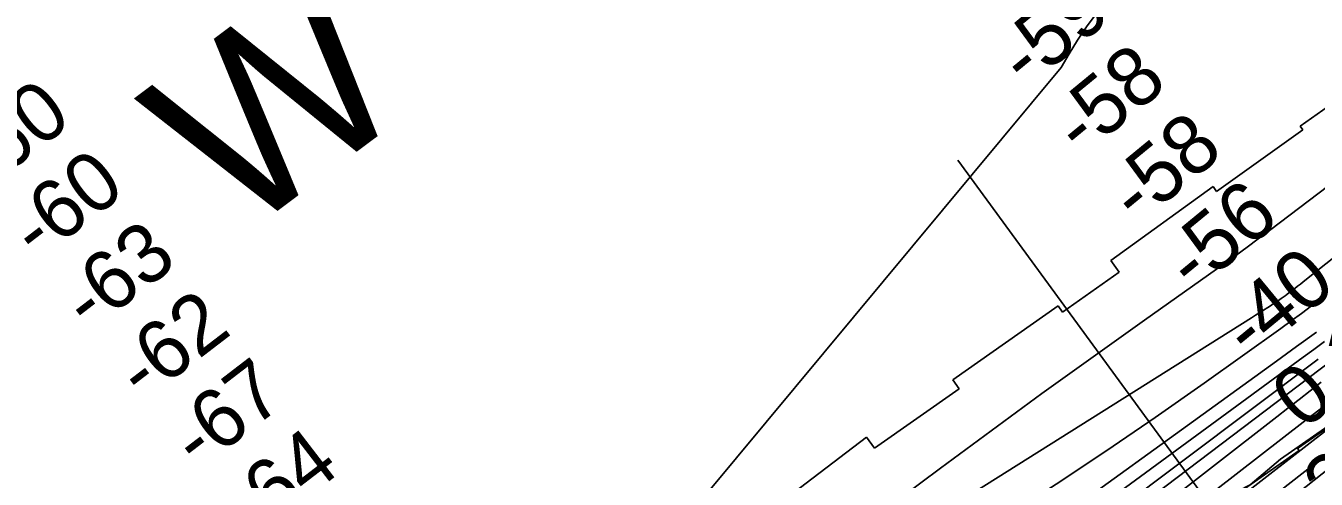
# Model space of a CAD drawing. Extents: x 3477039 to 3515015, y 546746 to 572297.
# Drawn here: x 3484941 to 3486406, y 558919 to 559434 of the extents above; entities that cross this region are included whole.
import ezdxf

# ---------------------------------------------------------------- set-up
doc = ezdxf.new("R2010")
doc.units = 0
for name, color, linetype in [('V-RIVR-EDGE', 7, 'Continuous'), ('V-RIVR-IDEN', 7, 'Continuous'), ('V-RIVR-RANG', 7, 'Continuous'), ('V-RRAP-RVMT', 7, 'Continuous'), ('V-TOPO-DPTH', 7, 'Continuous'), ('V-TOPO-MAJR', 7, 'Continuous'), ('V-TOPO-MINR', 7, 'Continuous'), ('V-TOPO-WATR', 7, 'Continuous')]:
    doc.layers.add(name, color=color, linetype=linetype)

msp = doc.modelspace()

# ---------------------------------------------------------------- linework, layer by layer
at = {"layer": 'V-RIVR-EDGE'}
msp.add_lwpolyline([(3484973.7, 557889.9), (3485095.8, 557966.5), (3485144.5, 558000.6), (3485203.4, 558040), (3485266.6, 558093.3), (3485326.7, 558137), (3485357.4, 558171.1), (3485422.4, 558217.8), (3485552.3, 558309.9), (3485655.7, 558387.1), (3485747.1, 558455.9), (3485785.6, 558485.8), (3485804.3, 558514), (3485847.6, 558553.5), (3485926.4, 558612.8), (3486012.4, 558682.8), (3486092.4, 558746.2), (3486167.6, 558803.7), (3486192.9, 558827), (3486244.6, 558856.9), (3486295.1, 558894), (3486331.2, 558912.5), (3486365.5, 558941.9), (3486428, 558985.5)], dxfattribs=at)
at = {"layer": 'V-RIVR-RANG'}
msp.add_line((3486435.8, 558684.2), (3485999.1, 559281.6), dxfattribs=at)
at = {"layer": 'V-RRAP-RVMT'}
for p, q in [((3486387.7, 559320.4), (3486493.9, 559395.5)), ((3486292.9, 559246.2), (3486390.7, 559316.2)), ((3486390.7, 559316.2), (3486387.7, 559320.4)), ((3486172.7, 559167.6), (3486288.9, 559251.8)), ((3486288.9, 559251.8), (3486292.9, 559246.2)), ((3486182.4, 559154.2), (3486172.7, 559167.6)), ((3486117.8, 559109), (3486182.4, 559154.2)), ((3485993.3, 559032), (3486113, 559115.9)), ((3486113, 559115.9), (3486117.8, 559109)), ((3486000.6, 559021.6), (3485993.3, 559032)), ((3485904.6, 558954.4), (3486000.6, 559021.6)), ((3486489.8, 559027.5), (3486384.8, 558954)), ((3485796.4, 558891.5), (3485895.2, 558966.8)), ((3485895.2, 558966.8), (3485904.6, 558954.4)), ((3486386.5, 558951.6), (3486266.7, 558867.7)), ((3486384.8, 558954), (3486386.5, 558951.6))]:
    msp.add_line(p, q, dxfattribs=at)
at = {"layer": 'V-TOPO-DPTH'}
for points in [[(3486018.3, 558904.8), (3486332.4, 559102.5), (3486337.1, 559105.4), (3486341.7, 559108.3), (3486346.3, 559111.3), (3486351, 559114.2), (3486354.1, 559116.2), (3486357.2, 559118.2), (3486360.2, 559120.2), (3486363.1, 559122.2), (3486366.1, 559124.3), (3486370.7, 559127.6), (3486372.5, 559128.9), (3486373.2, 559129.4), (3486378.4, 559133.4), (3486381.6, 559135.8), (3486384.8, 559138.3), (3486388, 559140.8), (3486391.2, 559143.3), (3486468.5, 559204.7)], [(3486468.5, 559204.7), (3486391.2, 559143.3), (3486388, 559140.8), (3486384.8, 559138.3), (3486381.6, 559135.8), (3486378.4, 559133.4), (3486373.2, 559129.4), (3486372.5, 559128.9), (3486370.7, 559127.6), (3486366.1, 559124.3), (3486363.1, 559122.2), (3486360.2, 559120.2), (3486357.2, 559118.2), (3486354.1, 559116.2), (3486351, 559114.2), (3486346.3, 559111.3), (3486341.7, 559108.3), (3486337.1, 559105.4), (3486332.4, 559102.5), (3486018.3, 558904.8)], [(3484904.9, 557986.4), (3485545.4, 558545.3), (3485592.7, 558579.9), (3485622.2, 558601), (3485651.9, 558621.7), (3485682.1, 558641.7), (3485712.6, 558661.3), (3485738.2, 558677.4), (3485781.7, 558704.7), (3485825.1, 558732.1), (3485868.6, 558759.5), (3485911.9, 558786.9), (3486053.5, 558876.6), (3486110.6, 558913.4), (3486167.2, 558950.9), (3486223.2, 558989.3), (3486278.8, 559028.3), (3486365.8, 559090.5), (3486377.5, 559098.9), (3486389.2, 559107.4), (3486400.8, 559116), (3486412.4, 559124.6)], [(3486412.4, 559124.6), (3486400.8, 559116), (3486389.2, 559107.4), (3486377.5, 559098.9), (3486365.8, 559090.5), (3486278.8, 559028.3), (3486223.2, 558989.3), (3486167.2, 558950.9), (3486110.6, 558913.4), (3486053.5, 558876.6), (3485911.9, 558786.9), (3485868.6, 558759.5), (3485825.1, 558732.1), (3485781.7, 558704.7), (3485738.2, 558677.4), (3485712.6, 558661.3), (3485682.1, 558641.7), (3485651.9, 558621.7), (3485622.2, 558601), (3485592.7, 558579.9), (3485545.4, 558545.3), (3484904.9, 557986.4)], [(3486406.5, 559086.2), (3486383.8, 559069.7), (3486361, 559053.2), (3486145.3, 558897.2), (3486050.1, 558828.4), (3485954.9, 558759.7), (3485859.6, 558691.2), (3485764.2, 558622.7), (3485613.5, 558514.5), (3485593.6, 558500), (3485573.8, 558485.2), (3485554.4, 558470.2), (3485535.1, 558454.9), (3485362.8, 558316), (3485283.5, 558251.8), (3485204.4, 558187.4), (3485125.5, 558122.7), (3485046.8, 558057.8), (3484929.9, 557961.1)], [(3486406.5, 559086.2), (3486383.8, 559069.7), (3486361, 559053.2), (3486145.3, 558897.2), (3486050.1, 558828.4), (3485954.9, 558759.7), (3485859.6, 558691.2), (3485764.2, 558622.7), (3485613.5, 558514.5), (3485593.6, 558500), (3485573.8, 558485.2), (3485554.4, 558470.2), (3485535.1, 558454.9), (3485362.8, 558316), (3485283.5, 558251.8), (3485204.4, 558187.4), (3485125.5, 558122.7), (3485046.8, 558057.8), (3484929.9, 557961.1)], [(3484926.1, 557919.1), (3485561.6, 558417.8), (3485568.3, 558423), (3485574.9, 558428.2), (3485581.6, 558433.4), (3485588.3, 558438.5), (3485599.5, 558447.2), (3485600.6, 558448), (3485602.8, 558449.7), (3485603.9, 558450.5), (3485615.4, 558459.2), (3485622.3, 558464.4), (3485629.2, 558469.6), (3485636.1, 558474.8), (3485643, 558480), (3486408.4, 559055.4)], [(3484926.1, 557919.1), (3485561.6, 558417.8), (3485568.3, 558423), (3485574.9, 558428.2), (3485581.6, 558433.4), (3485588.3, 558438.5), (3485599.5, 558447.2), (3485600.6, 558448), (3485602.8, 558449.7), (3485603.9, 558450.5), (3485615.4, 558459.2), (3485622.3, 558464.4), (3485629.2, 558469.6), (3485636.1, 558474.8), (3485643, 558480), (3486408.4, 559055.4)], [(3486411.8, 559029.3), (3486399.1, 559019.5), (3486386.5, 559009.7), (3486373.8, 558999.9), (3486361.2, 558990), (3485654.5, 558440.1), (3485640, 558428.8), (3485625.5, 558417.6), (3485611, 558406.5), (3485596.5, 558395.4), (3484986.3, 557930.7), (3484976.1, 557922.9), (3484965.9, 557915), (3484955.8, 557907.2), (3484945.6, 557899.3), (3484935.5, 557891.3)], [(3484935.5, 557891.3), (3484945.6, 557899.3), (3484955.8, 557907.2), (3484965.9, 557915), (3484976.1, 557922.9), (3484986.3, 557930.7), (3485596.5, 558395.4), (3485611, 558406.5), (3485625.5, 558417.6), (3485640, 558428.8), (3485654.5, 558440.1), (3486361.2, 558990), (3486373.8, 558999.9), (3486386.5, 559009.7), (3486399.1, 559019.5), (3486411.8, 559029.3)], [(3486427.9, 558982.8), (3485958.2, 558617.5), (3485907.5, 558578), (3485856.8, 558538.5), (3485806.2, 558498.9), (3485755.5, 558459.3), (3485720.3, 558431.7), (3485687.3, 558405.9), (3485654.2, 558380.2), (3485621, 558354.6), (3485587.7, 558329), (3485573.6, 558318.2), (3485533.2, 558287.2), (3485492.9, 558256.2), (3485452.7, 558225.1), (3485412.5, 558193.9), (3484992.1, 557867.6), (3484975.6, 557854.7), (3484959.1, 557841.7), (3484942.7, 557828.7), (3484926.3, 557815.5)]]:
    msp.add_lwpolyline(points, dxfattribs=at)
at = {"layer": 'V-TOPO-MAJR'}
msp.add_lwpolyline([(3484936.9, 558109.9), (3484994.6, 558158.8), (3485052.6, 558207.4), (3485110.8, 558255.7), (3485169.3, 558303.7), (3485454.4, 558536.4), (3485479.3, 558556.4), (3485504.3, 558576.2), (3485529.6, 558595.7), (3485555, 558614.9), (3485979.3, 558931.4), (3486036.9, 558974), (3486094.6, 559016.3), (3486152.6, 559058.1), (3486210.9, 559099.7), (3486301.8, 559164.2), (3486314.7, 559173.4), (3486327.5, 559182.7), (3486340.2, 559192.1), (3486352.9, 559201.6), (3486464.3, 559286)], dxfattribs=at)
at = {"layer": 'V-TOPO-MINR'}
for points in [[(3484854.8, 558082.4), (3485364.8, 558524.7), (3485386.1, 558543.6), (3485407.3, 558562.7), (3485428.5, 558581.8), (3485449.5, 558601), (3485470.5, 558620.3), (3485491.3, 558639.8), (3485512.1, 558659.4), (3486116.4, 559386.9), (3486125.5, 559402.6), (3486135.1, 559418.1), (3486145.3, 559433.1), (3486156, 559447.9)], [(3486018.3, 558904.8), (3486332.4, 559102.5), (3486337.1, 559105.4), (3486341.7, 559108.3), (3486346.3, 559111.3), (3486351, 559114.2), (3486354.1, 559116.2), (3486357.2, 559118.2), (3486360.2, 559120.2), (3486363.1, 559122.2), (3486366.1, 559124.3), (3486370.7, 559127.6), (3486372.5, 559128.9), (3486373.2, 559129.4), (3486378.4, 559133.4), (3486381.6, 559135.8), (3486384.8, 559138.3), (3486388, 559140.8), (3486391.2, 559143.3), (3486468.5, 559204.7)], [(3484904.9, 557986.4), (3485545.4, 558545.3), (3485592.7, 558579.9), (3485622.2, 558601), (3485651.9, 558621.7), (3485682.1, 558641.7), (3485712.6, 558661.3), (3485738.2, 558677.4), (3485781.7, 558704.7), (3485825.1, 558732.1), (3485868.6, 558759.5), (3485911.9, 558786.9), (3486053.5, 558876.6), (3486110.6, 558913.4), (3486167.2, 558950.9), (3486223.2, 558989.3), (3486278.8, 559028.3), (3486365.8, 559090.5), (3486377.5, 559098.9), (3486389.2, 559107.4), (3486400.8, 559116), (3486412.4, 559124.6)], [(3484928, 557939.1), (3485260.3, 558207.2), (3485314.6, 558250.8), (3485369, 558294.4), (3485423.5, 558337.7), (3485478.2, 558381), (3485567.1, 558451.2), (3485577.4, 558459.2), (3485587.7, 558467.1), (3485598.1, 558475), (3485608.5, 558482.7), (3485700.1, 558550.1), (3485756.4, 558591.5), (3485812.7, 558632.9), (3485869, 558674.3), (3485925.3, 558715.6), (3486391.1, 559057.8), (3486403.2, 559066.6), (3486415.3, 559075.5)], [(3484929.9, 557961.1), (3485046.8, 558057.8), (3485125.5, 558122.7), (3485204.4, 558187.4), (3485283.5, 558251.8), (3485362.8, 558316), (3485535.1, 558454.9), (3485554.4, 558470.2), (3485573.8, 558485.2), (3485593.6, 558500), (3485613.5, 558514.5), (3485764.2, 558622.7), (3485859.6, 558691.2), (3485954.9, 558759.7), (3486050.1, 558828.4), (3486145.3, 558897.2), (3486361, 559053.2), (3486383.8, 559069.7), (3486406.5, 559086.2)], [(3484924.2, 557901.6), (3485070.5, 558015.5), (3485147.9, 558075.6), (3485225.4, 558135.5), (3485303, 558195.3), (3485380.7, 558254.9), (3485600.2, 558423.1), (3485606.9, 558428.2), (3485613.5, 558433.3), (3485620.2, 558438.4), (3485626.8, 558443.6), (3485924.1, 558673.1), (3486008, 558737.7), (3486092, 558802.2), (3486176.2, 558866.4), (3486260.5, 558930.5), (3486422.8, 559053.7)], [(3484926.1, 557919.1), (3485561.6, 558417.8), (3485568.3, 558423), (3485574.9, 558428.2), (3485581.6, 558433.4), (3485588.3, 558438.5), (3485599.5, 558447.2), (3485600.6, 558448), (3485602.8, 558449.7), (3485603.9, 558450.5), (3485615.4, 558459.2), (3485622.3, 558464.4), (3485629.2, 558469.6), (3485636.1, 558474.8), (3485643, 558480), (3486408.4, 559055.4)], [(3484917.1, 557840.2), (3484943.3, 557861.3), (3484969.6, 557882.2), (3484996.1, 557902.9), (3485088.6, 557975.2), (3485161.5, 558031.9), (3485234.5, 558088.5), (3485307.7, 558144.8), (3485380.9, 558201), (3485592.1, 558362.2), (3485616, 558380.5), (3485639.8, 558398.9), (3485663.7, 558417.4), (3485687.4, 558435.9), (3485966, 558653.4), (3486046.9, 558716.4), (3486127.8, 558779.4), (3486208.8, 558842.4), (3486289.8, 558905.2), (3486394.7, 558986.6), (3486423.4, 559008.6)], [(3484859.8, 557734), (3484957.6, 557812.2), (3484965.3, 557818.4), (3484973.1, 557824.4), (3484980.8, 557830.5), (3484988.6, 557836.5), (3485317.3, 558088.6), (3485376.2, 558133.7), (3485435, 558178.7), (3485493.9, 558223.7), (3485552.9, 558268.6), (3485662, 558351.7), (3485666.4, 558355.1), (3485670.8, 558358.5), (3485675.1, 558361.9), (3485679.4, 558365.4), (3485759.4, 558429.9), (3485803.8, 558465.5), (3485848.3, 558501), (3485892.9, 558536.3), (3485937.7, 558571.5), (3486459, 558979.2)], [(3484921.9, 557748), (3484956.6, 557775), (3484991.5, 557801.6), (3485026.7, 557827.8), (3485062.2, 557853.7), (3485097.7, 557879.5), (3485133.1, 557905.5), (3485168.3, 557931.7), (3485203.3, 557958.1), (3485655.2, 558301.4), (3485673.8, 558315.7), (3485692.3, 558330.3), (3485710.6, 558345.1), (3485728.7, 558360.1), (3486093.7, 558666.2), (3486158.8, 558720.3), (3486224.2, 558774.1), (3486290.1, 558827.4), (3486356.3, 558880.3), (3486478.2, 558977.1)], [(3484926.3, 557815.5), (3484942.7, 557828.7), (3484959.1, 557841.7), (3484975.6, 557854.7), (3484992.1, 557867.6), (3485412.5, 558193.9), (3485452.7, 558225.1), (3485492.9, 558256.2), (3485533.2, 558287.2), (3485573.6, 558318.2), (3485587.7, 558329), (3485621, 558354.6), (3485654.2, 558380.2), (3485687.3, 558405.9), (3485720.3, 558431.7), (3485755.5, 558459.3), (3485806.2, 558498.9), (3485856.8, 558538.5), (3485907.5, 558578), (3485958.2, 558617.5), (3486427.9, 558982.8)]]:
    msp.add_lwpolyline(points, dxfattribs=at)
at = {"layer": 'V-TOPO-WATR'}
msp.add_lwpolyline([(3484935.5, 557891.3), (3484945.6, 557899.3), (3484955.8, 557907.2), (3484965.9, 557915), (3484976.1, 557922.9), (3484986.3, 557930.7), (3485596.5, 558395.4), (3485611, 558406.5), (3485625.5, 558417.6), (3485640, 558428.8), (3485654.5, 558440.1), (3486361.2, 558990), (3486373.8, 558999.9), (3486386.5, 559009.7), (3486399.1, 559019.5), (3486411.8, 559029.3)], dxfattribs=at)

# ---------------------------------------------------------------- texts
at = {"layer": 'V-RIVR-IDEN'}
msp.add_text('W', height=200, rotation=36.7718, dxfattribs=at).set_placement((3485182.2, 559190.8))
at = {"layer": 'V-RIVR-RANG'}
for s, rotation, p in [('-59', 39.4804, (3486076.8, 559362.2)), ('-58', 39.4804, (3486139.6, 559284.3)), ('-60', 37.5405, (3484892.9, 559245.7)), ('-58', 39.4804, (3486203, 559207)), ('-60', 37.5405, (3484953.7, 559166.3)), ('-56', 39.4804, (3486266.8, 559130)), ('-63', 37.5405, (3485012.5, 559085.4)), ('-40', 39.4804, (3486331.2, 559053.5)), ('-62', 37.5405, (3485073.7, 559006.3)), ('0.1', 39.4804, (3486391.5, 558973.6)), ('-67', 37.5405, (3485136.3, 558928.3)), ('26.2', 39.1983, (3486426.9, 558874)), ('-64', 37.5405, (3485197.4, 558849.2))]:
    msp.add_text(s, height=67, rotation=rotation, dxfattribs=at).set_placement(p)

doc.saveas('drawing.dxf')
